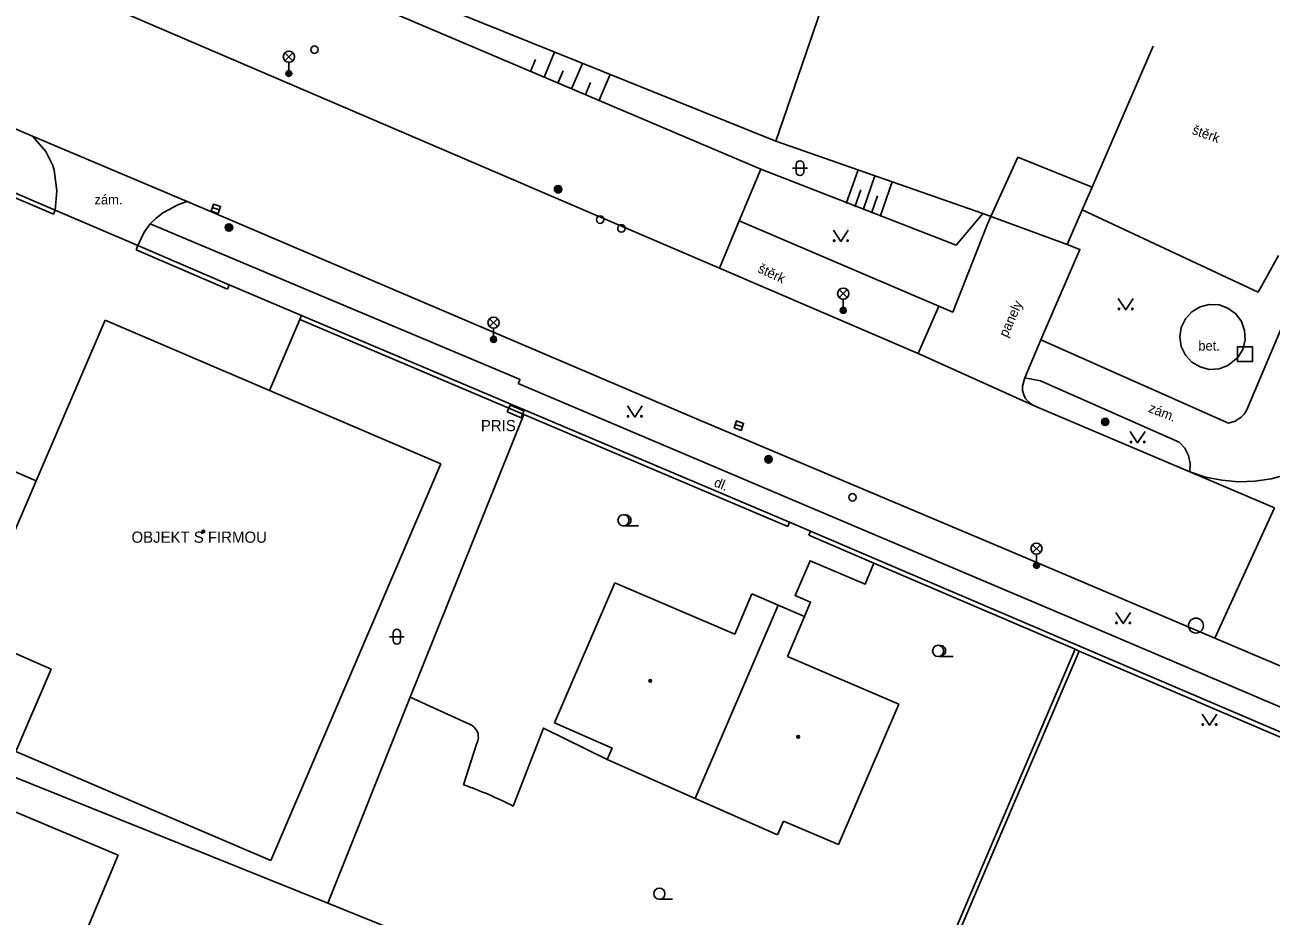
# Model space of a CAD drawing. Extents: x -596024 to -594475, y -1163820 to -1161957.
# Drawn here: x -594855 to -594771.3, y -1162211.2 to -1162151.3 of the extents above; entities that cross this region are included whole.
import ezdxf

# ---------------------------------------------------------------- set-up
doc = ezdxf.new("R2010")
doc.units = 0
for name, color, linetype in [('Level 10', 7, 'Continuous'), ('Level 11', 7, 'Continuous'), ('Level 14', 7, 'Continuous'), ('Level 15', 7, 'Continuous'), ('Level 24', 7, 'Continuous'), ('Level 25', 7, 'Continuous'), ('Level 26', 7, 'Continuous'), ('Level 27', 7, 'Continuous'), ('Level 28', 7, 'Continuous'), ('Level 33', 7, 'Continuous'), ('Level 36', 7, 'Continuous'), ('Level 39', 7, 'Continuous'), ('Level 40', 7, 'Continuous'), ('Level 41', 7, 'Continuous'), ('Level 5', 7, 'Continuous'), ('Level 7', 7, 'Continuous'), ('Level 8', 7, 'Continuous')]:
    doc.layers.add(name, color=color, linetype=linetype)

msp = doc.modelspace()

# ---------------------------------------------------------------- linework, layer by layer
at = {"layer": 'Level 10'}
for points in [[(-594805.59, -1162161.01), (-594866.38, -1162135.16), (-594886.02, -1162127.08)], [(-594895.7, -1162141.28), (-594854.47, -1162158.79)], [(-594854.47, -1162158.79), (-594853.57, -1162159.83), (-594853.11, -1162160.77), (-594853.01, -1162161.09), (-594852.83, -1162162.46), (-594852.94, -1162163.76)], [(-594790.14, -1162164.18), (-594788.33, -1162160.21), (-594783.35, -1162162.23)], [(-594807.03, -1162164.47), (-594805.59, -1162161.01)], [(-594846.56, -1162164.68), (-594846.19, -1162164.33), (-594845.72, -1162163.95), (-594844.66, -1162163.38), (-594844.08, -1162163.19)], [(-594844.08, -1162163.19), (-594809.75, -1162177.83), (-594788.38, -1162186.86), (-594775.11, -1162192.5)], [(-594793.63, -1162170.2), (-594792.7, -1162170.61), (-594790.4, -1162164.76), (-594790.14, -1162164.18)], [(-594847.39, -1162166.14), (-594846.98, -1162165.24), (-594846.56, -1162164.68)], [(-594808.35, -1162167.66), (-594807.03, -1162164.47)], [(-594785.01, -1162166.08), (-594784.17, -1162166.4), (-594786.78, -1162172.46)], [(-594795.02, -1162173.39), (-594808.35, -1162167.66)], [(-594795.02, -1162173.39), (-594793.63, -1162170.2)], [(-594787.13, -1162176.94), (-594795.02, -1162173.39)], [(-594776.78, -1162181.33), (-594787.13, -1162176.94)], [(-594771.1, -1162183.74), (-594776.78, -1162181.33)], [(-594775.11, -1162192.5), (-594759.4, -1162199.17), (-594757.77, -1162199.95), (-594743.15, -1162207.86)]]:
    msp.add_lwpolyline(points, dxfattribs=at)
at = {"layer": 'Level 11'}
for points in [[(-594808.35, -1162167.66), (-594860.14, -1162145.45), (-594889.62, -1162132.91)], [(-594854.47, -1162158.79), (-594844.08, -1162163.19)], [(-594770.83, -1162166.8), (-594772.21, -1162169.26), (-594784.01, -1162163.75)], [(-594821.73, -1162175.13), (-594846.56, -1162164.68)], [(-594793.63, -1162170.2), (-594807.03, -1162164.47)], [(-594772.98, -1162177.21), (-594768.19, -1162165.91)], [(-594775.48, -1162170.09), (-594774.83, -1162170.12), (-594774.23, -1162170.34), (-594773.71, -1162170.72), (-594773.33, -1162171.24), (-594773.11, -1162171.84), (-594773.08, -1162172.48), (-594773.24, -1162173.11), (-594773.57, -1162173.66), (-594774.23, -1162174.2), (-594774.83, -1162174.42), (-594775.48, -1162174.45), (-594776.1, -1162174.29), (-594776.65, -1162173.96), (-594777.08, -1162173.49), (-594777.36, -1162172.91), (-594777.45, -1162172.27), (-594777.36, -1162171.63), (-594777.08, -1162171.05), (-594776.65, -1162170.58), (-594776.1, -1162170.25), (-594775.48, -1162170.09)], [(-594836.53, -1162171.11), (-594838.57, -1162175.87)], [(-594786.78, -1162172.46), (-594787.86, -1162175.02)], [(-594786.78, -1162172.46), (-594774.19, -1162178.07)], [(-594821.87, -1162175.41), (-594821.73, -1162175.13)], [(-594787.86, -1162175.02), (-594788.02, -1162175.58), (-594788.01, -1162175.87), (-594787.94, -1162176.15), (-594787.81, -1162176.41), (-594787.62, -1162176.63), (-594787.39, -1162176.81), (-594787.13, -1162176.94)], [(-594787.86, -1162175.02), (-594786.81, -1162175.23), (-594777.5, -1162179.34)], [(-594801.94, -1162183.86), (-594821.87, -1162175.41)], [(-594774.19, -1162178.07), (-594773.74, -1162177.93), (-594773.34, -1162177.67), (-594773.14, -1162177.46), (-594772.98, -1162177.21)], [(-594777.5, -1162179.34), (-594777.13, -1162179.75), (-594776.88, -1162180.24), (-594776.76, -1162180.78), (-594776.78, -1162181.33)], [(-594776.78, -1162181.33), (-594775.73, -1162181.68), (-594774.64, -1162181.9), (-594773.53, -1162182), (-594772.42, -1162181.96), (-594771.32, -1162181.8), (-594770.25, -1162181.5), (-594769.21, -1162181.09), (-594768.24, -1162180.55)], [(-594783.87, -1162191.51), (-594801.94, -1162183.86)], [(-594771.1, -1162183.74), (-594775.11, -1162192.5)], [(-594802.65, -1162191.04), (-594802.24, -1162190.08), (-594803.28, -1162189.63), (-594802.28, -1162187.3), (-594798.59, -1162188.88), (-594797.99, -1162187.46)], [(-594783.87, -1162191.51), (-594754.92, -1162203.85)], [(-594829.11, -1162196.46), (-594825.3, -1162198.21)], [(-594822.2, -1162203.77), (-594820.18, -1162198.53), (-594815.89, -1162200.65)], [(-594824.66, -1162199.6), (-594825.53, -1162202.34)]]:
    msp.add_lwpolyline(points, dxfattribs=at)
for centre, radius, start, end in [((-594825.491, -1162199.141), 0.95, 331.07386, 78.37182), ((-594834.152, -1162227.011), 26.134, 62.78404, 70.73574)]:
    msp.add_arc(centre, radius, start, end, dxfattribs=at)
at = {"layer": 'Level 14'}
for points in [[(-594805.59, -1162161.01), (-594792.48, -1162166.12)], [(-594792.48, -1162166.12), (-594790.68, -1162163.98)]]:
    msp.add_lwpolyline(points, dxfattribs=at)
at = {"layer": 'Level 15'}
for points in [[(-594820.13, -1162154.84), (-594819.42, -1162153.16)], [(-594821.05, -1162154.45), (-594820.71, -1162153.66)], [(-594817.56, -1162153.91), (-594818.28, -1162155.61)], [(-594818.86, -1162154.42), (-594819.21, -1162155.23)], [(-594815.7, -1162154.66), (-594816.44, -1162156.39)], [(-594817.02, -1162155.2), (-594817.36, -1162156)], [(-594799.06, -1162161.06), (-594799.85, -1162163.32)], [(-594797.92, -1162161.46), (-594798.71, -1162163.75)], [(-594798.88, -1162162.4), (-594799.28, -1162163.53)], [(-594796.77, -1162161.86), (-594797.58, -1162164.18)], [(-594797.75, -1162162.81), (-594798.15, -1162163.96)]]:
    msp.add_lwpolyline(points, dxfattribs=at)
at = {"layer": 'Level 24'}
msp.add_lwpolyline([(-594822.598, -1162177.303), (-594821.679, -1162177.696), (-594821.482, -1162177.237), (-594822.401, -1162176.844)], close=True, dxfattribs=at)
at = {"layer": 'Level 25'}
for centre, radius in [((-594819.19, -1162162.36), 0.25), ((-594819.19, -1162162.36), 0.2), ((-594819.19, -1162162.36), 0.15), ((-594819.19, -1162162.36), 0.1), ((-594819.19, -1162162.36), 0.05), ((-594841.28, -1162164.93), 0.25), ((-594841.28, -1162164.93), 0.2), ((-594841.28, -1162164.93), 0.15), ((-594841.28, -1162164.93), 0.1), ((-594841.28, -1162164.93), 0.05), ((-594782.47, -1162177.97), 0.25), ((-594782.47, -1162177.97), 0.2), ((-594782.47, -1162177.97), 0.15), ((-594782.47, -1162177.97), 0.1), ((-594782.47, -1162177.97), 0.05), ((-594805.07, -1162180.49), 0.25), ((-594805.07, -1162180.49), 0.2), ((-594805.07, -1162180.49), 0.15), ((-594805.07, -1162180.49), 0.1), ((-594805.07, -1162180.49), 0.05)]:
    msp.add_circle(centre, radius, dxfattribs=at)
at = {"layer": 'Level 26'}
msp.add_lwpolyline([(-594773.59, -1162173.93), (-594772.59, -1162173.93), (-594772.59, -1162172.93), (-594773.59, -1162172.93)], close=True, dxfattribs=at)
at = {"layer": 'Level 27'}
for p, q in [((-594842.397, -1162163.59), (-594841.923, -1162163.75)), ((-594807.297, -1162178.15), (-594806.823, -1162178.31))]:
    msp.add_line(p, q, dxfattribs=at)
for points in [[(-594842.477, -1162163.826), (-594842.004, -1162163.987), (-594841.843, -1162163.514), (-594842.316, -1162163.353)], [(-594807.377, -1162178.386), (-594806.904, -1162178.547), (-594806.743, -1162178.074), (-594807.216, -1162177.913)]]:
    msp.add_lwpolyline(points, close=True, dxfattribs=at)
msp.add_circle((-594776.38, -1162191.65), 0.5, dxfattribs=at)
at = {"layer": 'Level 28'}
for centre in [(-594835.54, -1162152.99), (-594816.37, -1162164.4), (-594814.94, -1162164.99), (-594799.43, -1162183.04)]:
    msp.add_circle(centre, 0.25, dxfattribs=at)
at = {"layer": 'Level 33'}
for p, q in [((-594837.525, -1162153.73), (-594836.995, -1162153.2)), ((-594837.525, -1162153.2), (-594836.995, -1162153.73)), ((-594837.26, -1162153.84), (-594837.26, -1162154.59)), ((-594800.315, -1162169.63), (-594799.785, -1162169.1)), ((-594800.315, -1162169.1), (-594799.785, -1162169.63)), ((-594800.05, -1162169.74), (-594800.05, -1162170.49)), ((-594823.785, -1162171.58), (-594823.255, -1162171.05)), ((-594823.785, -1162171.05), (-594823.255, -1162171.58)), ((-594823.52, -1162171.69), (-594823.52, -1162172.44)), ((-594787.345, -1162186.75), (-594786.815, -1162186.22)), ((-594787.345, -1162186.22), (-594786.815, -1162186.75)), ((-594787.08, -1162186.86), (-594787.08, -1162187.61))]:
    msp.add_line(p, q, dxfattribs=at)
for centre, radius in [((-594837.26, -1162153.465), 0.375), ((-594837.26, -1162154.59), 0.2), ((-594837.26, -1162154.59), 0.145), ((-594837.26, -1162154.59), 0.0876), ((-594800.05, -1162169.365), 0.375), ((-594823.52, -1162171.315), 0.375), ((-594800.05, -1162170.49), 0.2), ((-594800.05, -1162170.49), 0.145), ((-594800.05, -1162170.49), 0.0876), ((-594823.52, -1162172.44), 0.2), ((-594823.52, -1162172.44), 0.145), ((-594823.52, -1162172.44), 0.0876), ((-594787.08, -1162186.485), 0.375), ((-594787.08, -1162187.61), 0.2), ((-594787.08, -1162187.61), 0.145), ((-594787.08, -1162187.61), 0.0876)]:
    msp.add_circle(centre, radius, dxfattribs=at)
at = {"layer": 'Level 36'}
for p, q in [((-594803.206, -1162160.696), (-594803.206, -1162161.196)), ((-594802.706, -1162160.696), (-594802.706, -1162161.196)), ((-594803.456, -1162160.946), (-594802.456, -1162160.946)), ((-594814.8, -1162184.955), (-594813.8, -1162184.955)), ((-594830.516, -1162192.396), (-594829.516, -1162192.396)), ((-594830.266, -1162192.146), (-594830.266, -1162192.646)), ((-594829.766, -1162192.146), (-594829.766, -1162192.646)), ((-594793.68, -1162193.725), (-594792.68, -1162193.725)), ((-594812.39, -1162210.025), (-594811.515, -1162210.025))]:
    msp.add_line(p, q, dxfattribs=at)
for points in [[(-594800.71, -1162165.11), (-594800.21, -1162165.86), (-594799.71, -1162165.11)], [(-594781.59, -1162169.7), (-594781.09, -1162170.45), (-594780.59, -1162169.7)], [(-594814.54, -1162176.9), (-594814.04, -1162177.65), (-594813.54, -1162176.9)], [(-594780.79, -1162178.63), (-594780.29, -1162179.38), (-594779.79, -1162178.63)], [(-594781.76, -1162190.77), (-594781.26, -1162191.52), (-594780.76, -1162190.77)], [(-594775.97, -1162197.59), (-594775.47, -1162198.34), (-594774.97, -1162197.59)]]:
    msp.add_lwpolyline(points, dxfattribs=at)
for centre, radius in [((-594800.66, -1162165.81), 0.05), ((-594799.761, -1162165.81), 0.05), ((-594781.54, -1162170.4), 0.05), ((-594780.641, -1162170.4), 0.05), ((-594814.49, -1162177.6), 0.05), ((-594813.591, -1162177.6), 0.05), ((-594780.74, -1162179.33), 0.05), ((-594779.841, -1162179.33), 0.05), ((-594814.8, -1162184.58), 0.375), ((-594781.71, -1162191.47), 0.05), ((-594780.811, -1162191.47), 0.05), ((-594793.68, -1162193.35), 0.375), ((-594775.92, -1162198.29), 0.05), ((-594775.021, -1162198.29), 0.05), ((-594812.39, -1162209.65), 0.375)]:
    msp.add_circle(centre, radius, dxfattribs=at)
for centre, radius, start, end in [((-594802.956, -1162160.696), 0.25, 0, 180), ((-594802.956, -1162161.196), 0.25, 180, 0), ((-594814.675, -1162184.58), 0.375, 260.40593, 99.59407), ((-594830.016, -1162192.146), 0.25, 0, 180), ((-594830.016, -1162192.646), 0.25, 180, 0), ((-594793.555, -1162193.35), 0.375, 260.40593, 99.59407)]:
    msp.add_arc(centre, radius, start, end, dxfattribs=at)
at = {"layer": 'Level 39'}
for centre, radius in [((-594843, -1162185.34), 0.09), ((-594843, -1162185.34), 0.0398), ((-594813, -1162195.36), 0.09), ((-594813, -1162195.36), 0.0398), ((-594803.07, -1162199.12), 0.09), ((-594803.07, -1162199.12), 0.0398)]:
    msp.add_circle(centre, radius, dxfattribs=at)
at = {"layer": 'Level 5'}
for points in [[(-594854.21, -1162181.93), (-594849.59, -1162171.14)], [(-594849.59, -1162171.14), (-594838.57, -1162175.87)], [(-594838.57, -1162175.87), (-594827.06, -1162180.8)], [(-594854.21, -1162181.93), (-594866.49, -1162176.65)], [(-594827.06, -1162180.8), (-594838.47, -1162207.42)], [(-594854.21, -1162181.93), (-594858.62, -1162192.21)], [(-594815.38, -1162188.77), (-594819.42, -1162198.17)], [(-594807.33, -1162192.22), (-594815.38, -1162188.77)], [(-594806.18, -1162189.53), (-594807.33, -1162192.22)], [(-594804.42, -1162190.28), (-594806.18, -1162189.53)], [(-594804.42, -1162190.28), (-594810, -1162203.25)], [(-594802.65, -1162191.04), (-594804.42, -1162190.28)], [(-594802.65, -1162191.04), (-594803.8, -1162193.73)], [(-594853.22, -1162194.58), (-594858.62, -1162192.21)], [(-594796.32, -1162196.93), (-594803.8, -1162193.73)], [(-594853.22, -1162194.58), (-594855.58, -1162200.1)], [(-594876.58, -1162195.36), (-594848.71, -1162207.07)], [(-594796.32, -1162196.93), (-594800.37, -1162206.34)], [(-594815.57, -1162199.88), (-594819.42, -1162198.17)], [(-594838.47, -1162207.42), (-594855.58, -1162200.1)], [(-594815.89, -1162200.65), (-594815.57, -1162199.88)], [(-594810, -1162203.25), (-594815.89, -1162200.65)], [(-594804.47, -1162205.69), (-594810, -1162203.25)], [(-594804.06, -1162204.77), (-594804.47, -1162205.69)], [(-594800.37, -1162206.34), (-594804.06, -1162204.77)], [(-594848.71, -1162207.07), (-594855.8, -1162223.97)]]:
    msp.add_lwpolyline(points, dxfattribs=at)
at = {"layer": 'Level 7'}
for points in [[(-594804.58, -1162159.14), (-594797.7, -1162139.1)], [(-594804.58, -1162159.14), (-594824.46, -1162151.13), (-594836.8, -1162146.16)], [(-594881.68, -1162151.43), (-594852.94, -1162163.76)], [(-594779.26, -1162152.76), (-594783.35, -1162162.23)], [(-594790.68, -1162163.98), (-594804.58, -1162159.14)], [(-594857.1, -1162162.31), (-594853.06, -1162164.04)], [(-594783.35, -1162162.23), (-594784.01, -1162163.75)], [(-594853.06, -1162164.04), (-594852.94, -1162163.76)], [(-594784.01, -1162163.75), (-594785.01, -1162166.08)], [(-594847.51, -1162166.42), (-594847.39, -1162166.14)], [(-594847.51, -1162166.42), (-594841.38, -1162169.06)], [(-594847.39, -1162166.14), (-594841.26, -1162168.78)], [(-594841.38, -1162169.06), (-594841.26, -1162168.78)], [(-594836.53, -1162171.11), (-594836.41, -1162170.83)], [(-594803.65, -1162184.71), (-594836.41, -1162170.83)], [(-594836.53, -1162171.11), (-594821.5, -1162177.48)], [(-594821.5, -1162177.48), (-594829.11, -1162196.46), (-594834.65, -1162210.28)], [(-594821.5, -1162177.48), (-594803.76, -1162184.99)], [(-594834.65, -1162210.28), (-594872.43, -1162195.09), (-594872.16, -1162193.91), (-594887.26, -1162188.25), (-594914.39, -1162178.24)], [(-594803.76, -1162184.99), (-594803.65, -1162184.71)], [(-594802.36, -1162185.59), (-594802.24, -1162185.31)], [(-594802.36, -1162185.59), (-594797.99, -1162187.46), (-594784.49, -1162193.24)], [(-594802.24, -1162185.31), (-594767.29, -1162200.27)], [(-594784.49, -1162193.24), (-594790.75, -1162207.89)], [(-594790.47, -1162208.01), (-594784.21, -1162193.36)], [(-594784.49, -1162193.24), (-594784.21, -1162193.36)], [(-594784.21, -1162193.36), (-594767.41, -1162200.55)], [(-594790.75, -1162207.89), (-594798.03, -1162225.01)], [(-594797.64, -1162224.85), (-594790.47, -1162208.01)], [(-594830.33, -1162212.02), (-594834.65, -1162210.28)]]:
    msp.add_lwpolyline(points, dxfattribs=at)
at = {"layer": 'Level 8'}
for points in [[(-594852.94, -1162163.76), (-594847.39, -1162166.14)], [(-594785.01, -1162166.08), (-594790.68, -1162163.98)], [(-594841.26, -1162168.78), (-594836.41, -1162170.83)], [(-594803.65, -1162184.71), (-594802.24, -1162185.31)]]:
    msp.add_lwpolyline(points, dxfattribs=at)

# ---------------------------------------------------------------- texts
at = {"layer": 'Level 40'}
for s, rotation, p in [('štěrk', 340.35, (-594776.69, -1162158.63)), ('štěrk', 334.85, (-594805.84, -1162167.9)), ('panely', 65.7, (-594789.05, -1162172.35)), ('zám.', 338.48, (-594779.62, -1162177.29)), ('dl.', 338.12, (-594808.78, -1162182.28))]:
    msp.add_text(s, height=0.65, rotation=rotation, dxfattribs=at).set_placement(p)
for s, p in [('zám.', (-594850.31, -1162163.38)), ('bet.', (-594776.22, -1162173.19))]:
    msp.add_text(s, height=0.65, dxfattribs=at).set_placement(p)
at = {"layer": 'Level 41'}
for s, p in [('PRIS', (-594824.37, -1162178.6)), ('OBJEKT S FIRMOU', (-594847.82, -1162186.09))]:
    msp.add_text(s, height=0.75, dxfattribs=at).set_placement(p)

doc.saveas('drawing.dxf')
